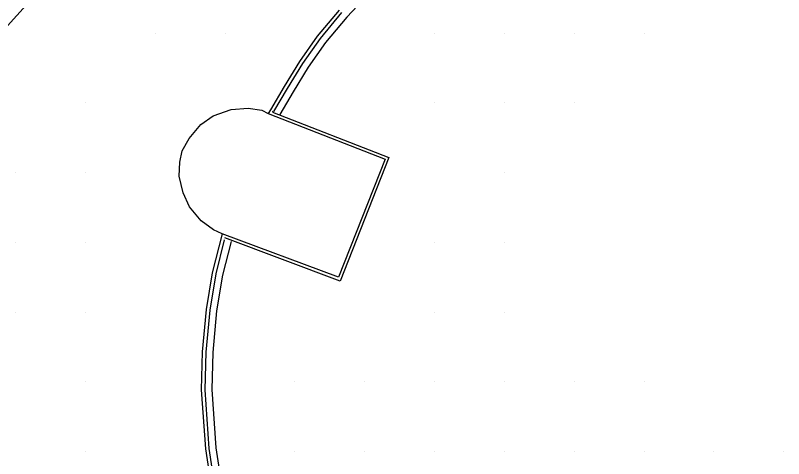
# Model space of a CAD drawing. Extents: x 1762120 to 1766775, y 709485 to 712965.
# Drawn here: x 1766355.2 to 1766465.3, y 710053.8 to 710117.4 of the extents above; entities that cross this region are included whole.
import ezdxf

# ---------------------------------------------------------------- set-up
doc = ezdxf.new("R2010")
doc.units = 0
doc.layers.add('Exist DTM QL2 LIDAR Elevation Point', color=7, linetype='Continuous')
doc.layers.add('PH Exist DTM Breakline', color=7, linetype='Continuous')

msp = doc.modelspace()

# ---------------------------------------------------------------- linework, layer by layer
at = {"layer": 'Exist DTM QL2 LIDAR Elevation Point'}
for p, q in [((1766375.29, 710114.85), (1766375.29, 710114.85)), ((1766385.29, 710114.85), (1766385.29, 710114.85)), ((1766415.3, 710114.85), (1766415.3, 710114.85)), ((1766425.3, 710114.85), (1766425.3, 710114.85)), ((1766435.3, 710114.85), (1766435.3, 710114.85)), ((1766445.3, 710114.85), (1766445.3, 710114.85)), ((1766365.29, 710104.85), (1766365.29, 710104.85)), ((1766415.3, 710104.85), (1766415.3, 710104.85)), ((1766425.3, 710104.85), (1766425.3, 710104.85)), ((1766435.3, 710104.85), (1766435.3, 710104.85)), ((1766355.29, 710094.84), (1766355.29, 710094.84)), ((1766365.29, 710094.84), (1766365.29, 710094.84)), ((1766425.3, 710094.84), (1766425.3, 710094.84)), ((1766355.29, 710084.84), (1766355.29, 710084.84)), ((1766365.29, 710084.84), (1766365.29, 710084.84)), ((1766415.3, 710084.84), (1766415.3, 710084.84)), ((1766425.3, 710084.84), (1766425.3, 710084.84)), ((1766355.29, 710074.84), (1766355.29, 710074.84)), ((1766365.29, 710074.84), (1766365.29, 710074.84)), ((1766415.3, 710074.84), (1766415.3, 710074.84)), ((1766425.3, 710074.84), (1766425.3, 710074.84)), ((1766365.29, 710064.84), (1766365.29, 710064.84)), ((1766395.29, 710064.84), (1766395.29, 710064.84)), ((1766405.3, 710064.84), (1766405.3, 710064.84)), ((1766415.3, 710064.84), (1766415.3, 710064.84)), ((1766425.3, 710064.84), (1766425.3, 710064.84)), ((1766435.3, 710064.84), (1766435.3, 710064.84)), ((1766445.3, 710064.84), (1766445.3, 710064.84)), ((1766365.29, 710054.84), (1766365.29, 710054.84)), ((1766395.29, 710054.84), (1766395.29, 710054.84)), ((1766405.3, 710054.84), (1766405.3, 710054.84)), ((1766415.3, 710054.84), (1766415.3, 710054.84)), ((1766425.3, 710054.84), (1766425.3, 710054.84)), ((1766435.3, 710054.84), (1766435.3, 710054.84)), ((1766445.3, 710054.84), (1766445.3, 710054.84)), ((1766455.3, 710054.84), (1766455.3, 710054.84)), ((1766465.3, 710054.84), (1766465.3, 710054.84))]:
    msp.add_line(p, q, dxfattribs=at)
at = {"layer": 'PH Exist DTM Breakline'}
for points in [[(1766456.2, 710234.13), (1766453.36, 710230.59), (1766450.64, 710226.68), (1766447.29, 710222.94), (1766434.44, 710207.6), (1766417.02, 710186.63), (1766407, 710174.77), (1766400.24, 710167.25), (1766393.82, 710159.97), (1766383.62, 710148.6), (1766370.19, 710133.82), (1766360.33, 710122.83), (1766353.67, 710115.42)], [(1766408.06, 710122.89), (1766402.73, 710117.14), (1766399.69, 710113.5), (1766397.21, 710109.95), (1766395.04, 710106.41), (1766393.12, 710103.18)], [(1766401.61, 710118.14), (1766398.5, 710114.41), (1766395.95, 710110.77), (1766393.76, 710107.18), (1766391.79, 710103.87)], [(1766401.98, 710117.81), (1766398.89, 710114.1), (1766396.37, 710110.5), (1766394.19, 710106.92), (1766392.21, 710103.61)], [(1766384.87, 710086.07), (1766383.64, 710086.65), (1766381.86, 710087.93), (1766380.21, 710089.94), (1766379.3, 710091.96), (1766378.7, 710094.33), (1766378.81, 710096.35), (1766379.16, 710097.96), (1766380.14, 710099.76), (1766381.81, 710101.74), (1766383.57, 710102.99), (1766386.14, 710103.92), (1766388.59, 710104.11), (1766390.54, 710103.8), (1766391.46, 710103.31)], [(1766391.79, 710103.87), (1766391.46, 710103.31), (1766408.21, 710096.77), (1766401.55, 710079.84), (1766384.89, 710086.06)], [(1766392.15, 710103.66), (1766392.06, 710103.52), (1766408.76, 710097.01), (1766401.79, 710079.3), (1766385.23, 710085.49)], [(1766384.87, 710086.07), (1766383.46, 710080.46), (1766382.58, 710075.21), (1766382.02, 710069.13), (1766381.87, 710063.71), (1766382.46, 710055.22), (1766384.58, 710041.37), (1766386.67, 710034.73), (1766389.46, 710028.37), (1766392.42, 710022.24)], [(1766385.17, 710085.23), (1766383.95, 710080.35), (1766383.08, 710075.14), (1766382.52, 710069.1), (1766382.37, 710063.72), (1766382.96, 710055.28), (1766385.07, 710041.48), (1766387.14, 710034.9), (1766389.92, 710028.57), (1766392.88, 710022.46)], [(1766386.14, 710084.99), (1766384.93, 710080.15), (1766384.07, 710075.01), (1766383.52, 710069.04), (1766383.37, 710063.74), (1766383.95, 710055.39), (1766386.05, 710041.71), (1766388.08, 710035.26), (1766390.82, 710028.99), (1766393.78, 710022.89)]]:
    msp.add_lwpolyline(points, dxfattribs=at)

doc.saveas('drawing.dxf')
